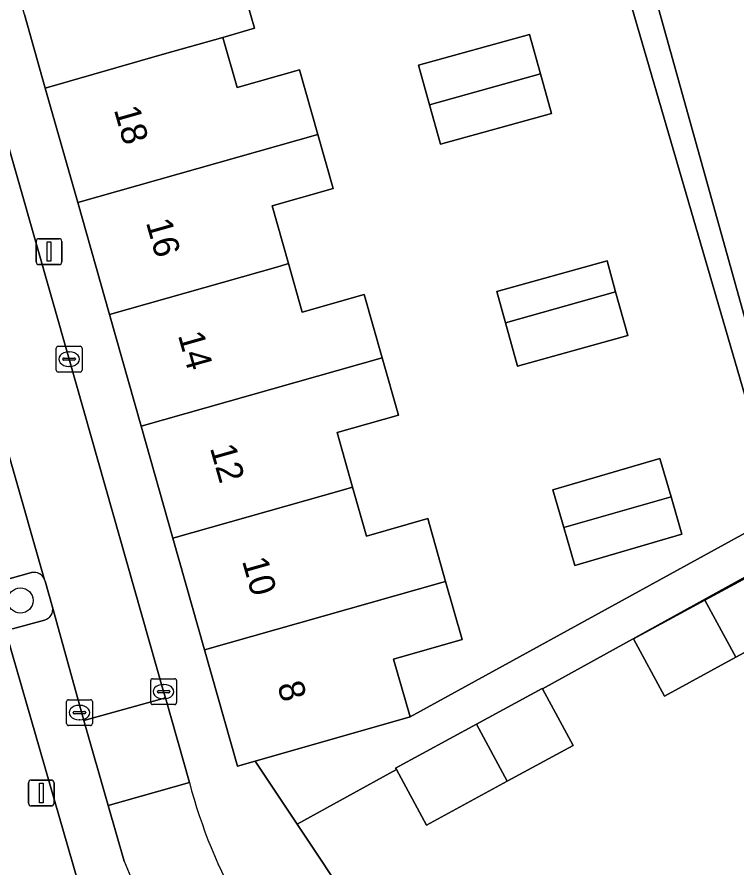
# Model space of a CAD drawing. Extents: x 159716 to 160783, y 383290 to 384031.
# Drawn here: x 160285.8 to 160313.69, y 383527.96 to 383560.94 of the extents above; entities that cross this region are included whole.
import ezdxf

# ---------------------------------------------------------------- set-up
doc = ezdxf.new("R2010")
doc.units = 0
for name, color, linetype in [('IMGEO_Boom', 7, 'Continuous'), ('IMGEO_Erf', 7, 'Continuous'), ('IMGEO_Groenvoorziening', 7, 'Continuous'), ('IMGEO_Kolk', 7, 'Continuous'), ('IMGEO_Lichtmast', 7, 'Continuous'), ('IMGEO_Pand', 7, 'Continuous'), ('IMGEO_Pand_nummerreeks', 7, 'Continuous'), ('IMGEO_Parkeervlak_open', 7, 'Continuous'), ('IMGEO_Rijbaan_lokaal_open', 7, 'Continuous'), ('IMGEO_Voetpad_open', 7, 'Continuous')]:
    doc.layers.add(name, color=color, linetype=linetype)

msp = doc.modelspace()

# ---------------------------------------------------------------- linework, layer by layer
at = {"layer": 'IMGEO_Boom'}
msp.add_circle((160285.928, 383538.325), 0.489, dxfattribs=at)
at = {"layer": 'IMGEO_Erf'}
for points in [[(160308.932, 383567.443), (160316.004, 383542.044), (160324.687, 383546.825), (160315.034, 383580.904)], [(160322.437, 383543.892), (160306.155, 383534.901), (160307.346, 383532.706), (160304.791, 383531.32), (160301.663, 383529.623), (160300.495, 383531.776), (160296.653, 383529.654), (160298.834, 383526.378), (160299.342, 383525.561), (160301.498, 383522.274), (160301.627, 383522.355), (160305.519, 383516.542), (160307.571, 383517.412), (160305.047, 383523.332), (160307.711, 383524.468), (160309.659, 383525.298), (160310.785, 383525.778), (160313.284, 383519.914), (160314.824, 383520.571)]]:
    msp.add_lwpolyline(points, dxfattribs=at)
for points in [[(160308.287, 383565.897), (160305.113, 383564.993), (160294.575, 383561.992), (160294.999, 383560.501), (160293.768, 383560.15), (160294.32, 383558.206), (160296.734, 383558.892), (160297.446, 383556.384), (160298.039, 383554.295), (160295.676, 383553.624), (160296.313, 383551.379), (160296.845, 383549.505), (160299.245, 383550.186), (160299.943, 383547.727), (160300.572, 383545.51), (160298.195, 383544.835), (160298.795, 383542.719), (160299.333, 383540.823), (160301.708, 383541.497), (160302.4, 383539.06), (160303.039, 383536.808), (160300.387, 383536.056), (160301.026, 383533.81), (160315.335, 383541.676)], [(160301.782, 383557.538), (160301.356, 383559.07), (160305.652, 383560.264), (160306.078, 383558.732), (160306.504, 383557.2), (160302.208, 383556.006)], [(160304.381, 383550.296), (160308.656, 383551.484), (160308.986, 383550.293), (160309.458, 383548.594), (160305.184, 383547.407), (160304.718, 383549.082)], [(160306.98, 383541.156), (160306.555, 383542.613), (160310.704, 383543.822), (160311.137, 383542.336), (160311.557, 383540.894), (160307.409, 383539.685)], [(160313.648, 383536.125), (160310.88, 383534.623), (160309.681, 383536.833), (160312.45, 383538.335), (160315.253, 383539.855), (160316.451, 383537.646)]]:
    msp.add_lwpolyline(points, close=True, dxfattribs=at)
at = {"layer": 'IMGEO_Groenvoorziening'}
for points in [[(160286.361, 383539.406), (160285.103, 383539.056)], [(160286.882, 383539.069), (160286.865, 383539.129)], [(160287.171, 383538.067), (160286.882, 383539.069)], [(160285.626, 383537.224), (160286.86, 383537.568)]]:
    msp.add_lwpolyline(points, dxfattribs=at)
for centre, radius, start, end in [((160286.454, 383538.978), 0.438, 20.1409, 102.2725), ((160286.756, 383537.979), 0.424, 284.2321, 11.9018)]:
    msp.add_arc(centre, radius, start, end, dxfattribs=at)
at = {"layer": 'IMGEO_Kolk'}
for p, q in [((160287.389, 383548.179), (160288.241, 383548.179)), ((160287.314, 383547.253), (160287.314, 383548.105)), ((160287.802, 383547.959), (160287.827, 383547.959)), ((160288.315, 383548.105), (160288.315, 383547.253)), ((160287.573, 383547.673), (160287.573, 383547.685)), ((160288.011, 383547.636), (160287.613, 383547.636)), ((160287.616, 383547.722), (160288.014, 383547.722)), ((160288.057, 383547.685), (160288.057, 383547.673)), ((160288.241, 383547.179), (160287.389, 383547.179)), ((160287.825, 383547.399), (160287.8, 383547.399)), ((160291.05, 383535.292), (160291.902, 383535.292)), ((160290.975, 383534.366), (160290.975, 383535.218)), ((160291.463, 383535.072), (160291.488, 383535.072)), ((160291.976, 383535.218), (160291.976, 383534.366)), ((160291.234, 383534.786), (160291.234, 383534.798)), ((160291.672, 383534.749), (160291.274, 383534.749)), ((160291.277, 383534.835), (160291.675, 383534.835)), ((160291.718, 383534.798), (160291.718, 383534.786)), ((160287.714, 383533.554), (160287.714, 383534.406)), ((160287.789, 383534.48), (160288.641, 383534.48)), ((160288.202, 383534.26), (160288.227, 383534.26)), ((160288.715, 383534.406), (160288.715, 383533.554)), ((160291.902, 383534.292), (160291.05, 383534.292)), ((160291.486, 383534.512), (160291.461, 383534.512)), ((160287.973, 383533.974), (160287.973, 383533.986)), ((160288.411, 383533.937), (160288.013, 383533.937)), ((160288.016, 383534.023), (160288.414, 383534.023)), ((160288.457, 383533.986), (160288.457, 383533.974)), ((160288.225, 383533.7), (160288.2, 383533.7)), ((160288.641, 383533.48), (160287.789, 383533.48))]:
    msp.add_line(p, q, dxfattribs=at)
for points in [[(160287.389, 383548.179), (160288.241, 383548.179)], [(160287.314, 383547.253), (160287.314, 383548.105)], [(160288.315, 383548.105), (160288.315, 383547.253)], [(160288.241, 383547.179), (160287.389, 383547.179)], [(160291.05, 383535.292), (160291.902, 383535.292)], [(160290.975, 383534.366), (160290.975, 383535.218)], [(160291.976, 383535.218), (160291.976, 383534.366)], [(160287.714, 383533.554), (160287.714, 383534.406)], [(160287.789, 383534.48), (160288.641, 383534.48)], [(160288.715, 383534.406), (160288.715, 383533.554)], [(160291.902, 383534.292), (160291.05, 383534.292)], [(160288.641, 383533.48), (160287.789, 383533.48)]]:
    msp.add_lwpolyline(points, dxfattribs=at)
for centre, radius, start, end in [((160287.391, 383548.103), 0.0765, 91.552, 178.448), ((160287.391, 383548.103), 0.0765, 91.552, 178.448), ((160288.239, 383548.103), 0.0765, 1.552, 88.448), ((160288.239, 383548.103), 0.0765, 1.552, 88.448), ((160287.613, 383547.682), 0.0403, 85.8775, 175.7526), ((160287.61, 383547.672), 0.0366, 178.938, 274.7102), ((160288.014, 383547.679), 0.043, 264.8664, 352.4533), ((160288.018, 383547.684), 0.0386, 1.7309, 96.639), ((160287.391, 383547.255), 0.0765, 181.552, 268.448), ((160287.391, 383547.255), 0.0765, 181.552, 268.448), ((160288.239, 383547.255), 0.0765, 271.552, 358.448), ((160288.239, 383547.255), 0.0765, 271.552, 358.448), ((160291.052, 383535.216), 0.0765, 91.552, 178.448), ((160291.052, 383535.216), 0.0765, 91.552, 178.448), ((160291.9, 383535.216), 0.0765, 1.552, 88.448), ((160291.9, 383535.216), 0.0765, 1.552, 88.448), ((160291.274, 383534.795), 0.0403, 85.8775, 175.7526), ((160291.271, 383534.785), 0.0366, 178.938, 274.7102), ((160291.675, 383534.792), 0.043, 264.8664, 352.4533), ((160291.679, 383534.797), 0.0386, 1.7309, 96.639), ((160287.791, 383534.404), 0.0765, 91.552, 178.448), ((160287.791, 383534.404), 0.0765, 91.552, 178.448), ((160288.639, 383534.404), 0.0765, 1.552, 88.448), ((160288.639, 383534.404), 0.0765, 1.552, 88.448), ((160291.052, 383534.368), 0.0765, 181.552, 268.448), ((160291.052, 383534.368), 0.0765, 181.552, 268.448), ((160291.9, 383534.368), 0.0765, 271.552, 358.448), ((160291.9, 383534.368), 0.0765, 271.552, 358.448), ((160288.013, 383533.983), 0.0403, 85.8775, 175.7526), ((160288.01, 383533.973), 0.0366, 178.938, 274.7102), ((160288.414, 383533.98), 0.043, 264.8664, 352.4533), ((160288.418, 383533.985), 0.0386, 1.7309, 96.639), ((160287.791, 383533.556), 0.0765, 181.552, 268.448), ((160287.791, 383533.556), 0.0765, 181.552, 268.448), ((160288.639, 383533.556), 0.0765, 271.552, 358.448), ((160288.639, 383533.556), 0.0765, 271.552, 358.448)]:
    msp.add_arc(centre, radius, start, end, dxfattribs=at)
for centre, major_axis, ratio, start_param, end_param in [((160287.801, 383547.679), (-0.387, 0.002), 0.722429, 4.712389, 7.853982), ((160287.826, 383547.679), (-0.39, 0.002), 0.717154, 1.570796, 4.712389), ((160291.462, 383534.792), (-0.387, 0.002), 0.722429, 4.712389, 7.853982), ((160291.487, 383534.792), (-0.39, 0.002), 0.717154, 1.570796, 4.712389), ((160288.201, 383533.98), (-0.387, 0.002), 0.722429, 4.712389, 7.853982), ((160288.226, 383533.98), (-0.39, 0.002), 0.717154, 1.570796, 4.712389)]:
    msp.add_ellipse(centre, major_axis=major_axis, ratio=ratio, start_param=start_param, end_param=end_param, dxfattribs=at)
at = {"layer": 'IMGEO_Lichtmast'}
for p, q in [((160286.539, 383551.444), (160286.539, 383552.244)), ((160286.539, 383552.244), (160286.539, 383551.444)), ((160286.639, 383552.344), (160287.429, 383552.344)), ((160287.429, 383552.344), (160286.639, 383552.344)), ((160287.529, 383552.244), (160287.529, 383551.444)), ((160287.529, 383551.444), (160287.529, 383552.244)), ((160287.429, 383551.344), (160286.639, 383551.344)), ((160286.639, 383551.344), (160287.429, 383551.344)), ((160286.341, 383531.364), (160287.131, 383531.364)), ((160287.131, 383531.364), (160286.341, 383531.364)), ((160286.241, 383530.464), (160286.241, 383531.264)), ((160286.241, 383531.264), (160286.241, 383530.464)), ((160287.231, 383531.264), (160287.231, 383530.464)), ((160287.231, 383530.464), (160287.231, 383531.264)), ((160287.131, 383530.364), (160286.341, 383530.364)), ((160286.341, 383530.364), (160287.131, 383530.364))]:
    msp.add_line(p, q, dxfattribs=at)
for points in [[(160286.959, 383552.219), (160287.109, 383552.219), (160287.109, 383551.469), (160286.959, 383551.469), (160286.959, 383552.219)], [(160286.661, 383531.239), (160286.811, 383531.239), (160286.811, 383530.489), (160286.661, 383530.489), (160286.661, 383531.239)]]:
    msp.add_lwpolyline(points, dxfattribs=at)
for centre, start, end in [((160286.639, 383552.244), 90, 180), ((160286.639, 383552.244), 90, 180), ((160287.429, 383552.244), 0, 90), ((160287.429, 383552.244), 360, 90), ((160286.639, 383551.444), 180, 270), ((160286.639, 383551.444), 180, 270), ((160287.429, 383551.444), 270, 0), ((160287.429, 383551.444), 270, 0), ((160286.341, 383531.264), 90, 180), ((160286.341, 383531.264), 90, 180), ((160287.131, 383531.264), 0, 90), ((160287.131, 383531.264), 360, 90), ((160286.341, 383530.464), 180, 270), ((160286.341, 383530.464), 180, 270), ((160287.131, 383530.464), 270, 0), ((160287.131, 383530.464), 270, 0)]:
    msp.add_arc(centre, 0.1, start, end, dxfattribs=at)
at = {"layer": 'IMGEO_Pand'}
for points in [[(160296.734, 383558.892), (160294.32, 383558.206), (160293.768, 383560.15), (160291.51, 383559.507), (160286.892, 383558.175), (160288.149, 383553.744), (160297.446, 383556.384)], [(160301.782, 383557.538), (160306.078, 383558.732), (160305.652, 383560.264), (160301.356, 383559.07)], [(160306.078, 383558.732), (160301.782, 383557.538), (160302.208, 383556.006), (160306.504, 383557.2)], [(160295.676, 383553.624), (160298.039, 383554.295), (160297.446, 383556.384), (160288.149, 383553.744), (160289.377, 383549.411), (160295.988, 383551.287), (160296.313, 383551.379)], [(160308.986, 383550.293), (160308.656, 383551.484), (160304.381, 383550.296), (160304.718, 383549.082)], [(160299.245, 383550.186), (160296.845, 383549.505), (160296.313, 383551.379), (160295.988, 383551.287), (160289.377, 383549.411), (160290.606, 383545.077), (160299.943, 383547.727)], [(160308.986, 383550.293), (160304.718, 383549.082), (160305.184, 383547.407), (160309.458, 383548.594)], [(160298.195, 383544.835), (160300.572, 383545.51), (160299.943, 383547.727), (160290.606, 383545.077), (160291.835, 383540.743), (160298.44, 383542.618), (160298.795, 383542.719)], [(160311.137, 383542.336), (160310.704, 383543.822), (160306.555, 383542.613), (160306.98, 383541.156)], [(160301.708, 383541.497), (160299.333, 383540.823), (160298.795, 383542.719), (160298.44, 383542.618), (160291.835, 383540.743), (160293.064, 383536.41), (160302.257, 383539.019), (160302.4, 383539.06)], [(160306.98, 383541.156), (160307.409, 383539.685), (160311.557, 383540.894), (160311.137, 383542.336)], [(160312.45, 383538.335), (160313.648, 383536.125), (160316.451, 383537.646), (160315.253, 383539.855)], [(160300.387, 383536.056), (160303.039, 383536.808), (160302.4, 383539.06), (160302.257, 383539.019), (160293.064, 383536.41), (160294.341, 383531.905), (160295.023, 383532.102), (160301.026, 383533.81)], [(160312.45, 383538.335), (160309.681, 383536.833), (160310.88, 383534.623), (160313.648, 383536.125)], [(160306.155, 383534.901), (160306.147, 383534.916), (160303.593, 383533.53), (160304.791, 383531.32), (160307.346, 383532.706)], [(160303.593, 383533.53), (160300.464, 383531.833), (160300.495, 383531.776), (160301.663, 383529.623), (160304.791, 383531.32)]]:
    msp.add_lwpolyline(points, close=True, dxfattribs=at)
at = {"layer": 'IMGEO_Parkeervlak_open'}
for points in [[(160286.865, 383539.129), (160281.816, 383556.782)], [(160285.103, 383539.056), (160286.361, 383539.406)], [(160289.942, 383528.228), (160289.327, 383530.378), (160288.383, 383533.677), (160287.171, 383538.067)], [(160286.86, 383537.568), (160285.626, 383537.224)], [(160285.431, 383536.887), (160288.15, 383527.444)]]:
    msp.add_lwpolyline(points, dxfattribs=at)
for centre, radius, start, end in [((160286.454, 383538.978), 0.438, 20.1409, 102.2725), ((160286.756, 383537.979), 0.424, 284.2321, 11.9018), ((160318.386, 383539.525), 30.605, 201.662, 211.8545)]:
    msp.add_arc(centre, radius, start, end, dxfattribs=at)
at = {"layer": 'IMGEO_Rijbaan_lokaal_open'}
for points in [[(160276.482, 383575.617), (160281.507, 383557.891), (160281.816, 383556.782), (160286.865, 383539.129), (160286.882, 383539.069), (160287.171, 383538.067), (160288.383, 383533.677), (160291.545, 383534.548), (160291.476, 383534.792), (160287.815, 383547.679), (160283.85, 383561.55), (160279.425, 383577.153)], [(160292.474, 383531.266), (160289.327, 383530.378), (160289.942, 383528.228)]]:
    msp.add_lwpolyline(points, dxfattribs=at)
msp.add_lwpolyline([(160291.545, 383534.548), (160288.383, 383533.677), (160289.327, 383530.378), (160292.474, 383531.266)], close=True, dxfattribs=at)
for centre, radius, start, end in [((160311.675, 383536.298), 19.849, 194.6866, 210.036), ((160318.386, 383539.525), 30.605, 201.662, 211.8545)]:
    msp.add_arc(centre, radius, start, end, dxfattribs=at)
at = {"layer": 'IMGEO_Voetpad_open'}
for points in [[(160315.034, 383580.904), (160324.687, 383546.825), (160316.004, 383542.044), (160308.932, 383567.443)], [(160286.088, 383561.038), (160283.435, 383570.416), (160281.178, 383578.396), (160279.234, 383577.826), (160279.425, 383577.153), (160283.85, 383561.55), (160287.815, 383547.679), (160291.476, 383534.792), (160291.545, 383534.548), (160292.474, 383531.266)], [(160308.287, 383565.897), (160315.335, 383541.676), (160301.026, 383533.81), (160295.023, 383532.102), (160296.653, 383529.654), (160300.495, 383531.776), (160300.464, 383531.833), (160303.593, 383533.53), (160306.147, 383534.916), (160306.155, 383534.901), (160322.437, 383543.892)], [(160286.088, 383561.038), (160286.892, 383558.175), (160291.51, 383559.507), (160293.768, 383560.15), (160294.999, 383560.501), (160294.575, 383561.992)], [(160306.534, 383508.471), (160308.458, 383509.611), (160305.519, 383516.542), (160301.627, 383522.355), (160301.498, 383522.274), (160299.342, 383525.561), (160298.834, 383526.378), (160296.653, 383529.654), (160295.023, 383532.102), (160294.341, 383531.905), (160293.064, 383536.41), (160291.835, 383540.743), (160290.606, 383545.077), (160289.377, 383549.411), (160288.149, 383553.744), (160286.892, 383558.175), (160286.088, 383561.038)], [(160288.15, 383527.444), (160285.431, 383536.887)]]:
    msp.add_lwpolyline(points, dxfattribs=at)
msp.add_arc((160311.675, 383536.298), 19.849, 194.6866, 210.036, dxfattribs=at)

# ---------------------------------------------------------------- texts
at = {"layer": 'IMGEO_Pand_nummerreeks'}
for s, p in [('18', (160289.544, 383557.349)), ('16', (160290.784, 383552.98)), ('14', (160292.024, 383548.609)), ('12', (160293.264, 383544.24)), ('10', (160294.507, 383539.862)), ('8', (160295.872, 383535.047))]:
    msp.add_text(s, height=1, rotation=285.8421, dxfattribs=at).set_placement(p)

doc.saveas('drawing.dxf')
